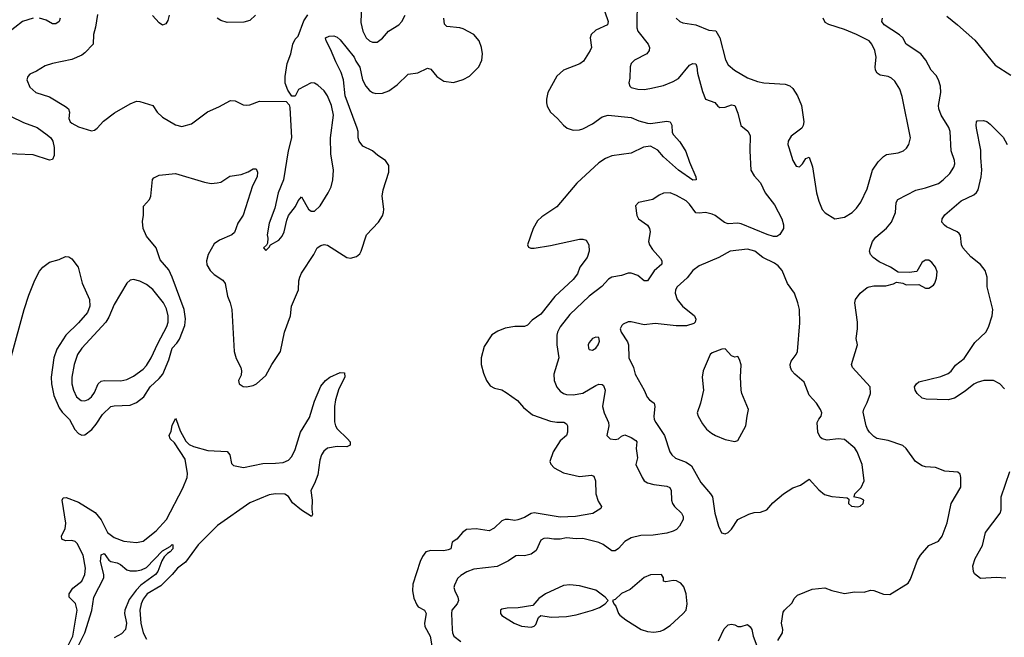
# Model space of a CAD drawing. Header units: inches. Extents: x 1682530 to 1839546, y 640742 to 791647.
# Tile 792 of 923: x 1761946 to 1768038, y 760882 to 764701. Entities that reach past the tile are written whole.
import ezdxf

# ---------------------------------------------------------------- set-up
doc = ezdxf.new("R2010")
doc.units = ezdxf.units.IN
doc.header["$MEASUREMENT"] = 0
doc.layers.add('B7766', color=7, linetype='Continuous')

msp = doc.modelspace()

# ---------------------------------------------------------------- linework, layer by layer
at = {"layer": 'B7766', "color": 5}
for points, elevation in [([(1764062.6, 764850), (1764056.7, 764683.3), (1764068.9, 764630), (1764090.3, 764590), (1764110.7, 764570), (1764130, 764562.3), (1764157.2, 764562.7), (1764190, 764586), (1764229, 764631), (1764291.3, 764670), (1764309.7, 764690), (1764331.1, 764730)], 740), ([(1765765.5, 764834.5), (1765763.8, 764650), (1765771.3, 764630), (1765834.7, 764550), (1765842, 764530), (1765841.7, 764510), (1765826, 764490), (1765750, 764451.3), (1765729.2, 764430.8), (1765723.2, 764410), (1765721.1, 764338.9), (1765715.6, 764310), (1765721.1, 764290), (1765730, 764282.3), (1765770, 764271.6), (1765810, 764270.3), (1765845.2, 764274.8), (1765930, 764294), (1765990, 764319.1), (1766021.9, 764338.1), (1766090, 764419.6), (1766110, 764430.3), (1766130, 764427.3), (1766136.5, 764410), (1766139.7, 764370), (1766170, 764257.3), (1766189.3, 764209.3), (1766246.7, 764190), (1766265.5, 764165.5), (1766278.6, 764158.6), (1766310, 764160.8), (1766350, 764175.2), (1766370.2, 764170), (1766390, 764122.8), (1766407.3, 764047.3), (1766452.1, 764012.1), (1766466, 763986), (1766463, 763890), (1766468.9, 763770), (1766490, 763735.8), (1766530, 763693), (1766559.1, 763630), (1766616.3, 763556.3), (1766662.3, 763470), (1766672.4, 763432.4), (1766671.1, 763410), (1766650, 763373.7), (1766630, 763361.4), (1766610, 763361.1), (1766570, 763372.1), (1766410, 763438.6), (1766390, 763443), (1766330, 763438.3), (1766307.1, 763447.1), (1766250, 763489.8), (1766230, 763499), (1766190, 763508.2), (1766150, 763504.2), (1766130, 763507), (1766090, 763561), (1766070, 763580.4), (1766010, 763614.8), (1765970, 763629.8), (1765930, 763628.4), (1765902.9, 763617.1), (1765864, 763590), (1765774.8, 763570), (1765756.3, 763550), (1765764.4, 763490), (1765775.5, 763470), (1765830, 763430.3), (1765843.1, 763410), (1765847.6, 763390), (1765836.9, 763330), (1765842.3, 763310), (1765860.9, 763280.9), (1765910, 763224.9), (1765919.5, 763210), (1765919.5, 763190), (1765871.8, 763148.2), (1765830, 763087.3), (1765810, 763086), (1765770, 763118.9), (1765730, 763134.3), (1765710, 763133.6), (1765670, 763119.6), (1765610, 763108.2), (1765590, 763096.9), (1765548, 763052), (1765470, 762992), (1765350, 762878), (1765290, 762801), (1765274.3, 762770), (1765269.5, 762750), (1765270.1, 762690.1), (1765280.9, 762610), (1765250.3, 762510), (1765252, 762470), (1765269.2, 762429.2), (1765290, 762404.4), (1765310.3, 762390.3), (1765330, 762383.1), (1765370, 762381.3), (1765430, 762391.2), (1765510, 762439.2), (1765530, 762446.7), (1765550, 762445.3), (1765558.2, 762438.2), (1765568, 762410), (1765553, 762310), (1765562.4, 762270), (1765589.2, 762210), (1765590.2, 762189.8), (1765578, 762130), (1765598.8, 762110), (1765630, 762105.2), (1765650, 762110.3), (1765670, 762125.7), (1765690, 762133.4), (1765730, 762116.9), (1765758.3, 762098.3), (1765764.4, 762090), (1765760.8, 762050), (1765767.8, 761992.2), (1765758.4, 761950), (1765797, 761870), (1765810.2, 761850.2), (1765830, 761838), (1765870, 761826.7), (1765950, 761816.9), (1765968, 761808), (1765977.3, 761790), (1765979.6, 761730), (1765984.9, 761710), (1765997.6, 761690), (1766040.4, 761650), (1766050.3, 761630), (1766050.3, 761610), (1766028.7, 761570), (1766010.2, 761549.8), (1765990, 761539.1), (1765950, 761526.8), (1765865.7, 761514.3), (1765789, 761511), (1765730, 761497.3), (1765690, 761474.6), (1765650, 761432.1), (1765630, 761417.6), (1765610, 761416.4), (1765555.5, 761455.5), (1765530, 761467.8), (1765430, 761494), (1765390, 761490.6), (1765330, 761496.8), (1765290, 761489), (1765250, 761488.7), (1765210, 761495.4), (1765190, 761494), (1765170, 761482), (1765140.9, 761419.1), (1765110, 761395.5), (1765070, 761385.8), (1765030, 761388.7), (1765015, 761385), (1764970, 761356), (1764900.2, 761319.8), (1764757, 761303), (1764712.8, 761287.2), (1764674.9, 761265.1), (1764655, 761245), (1764635.4, 761204.6), (1764633.1, 761190), (1764637.8, 761170), (1764657.8, 761130), (1764660.7, 761110), (1764652.4, 761090), (1764620.2, 761050), (1764616.9, 761030), (1764622.2, 760930), (1764623.9, 760910), (1764632.9, 760890), (1764675.7, 760855.7)], 740), ([(1762029.7, 764709.7), (1761963.8, 764690), (1761870, 764616)], 720), ([(1761896.8, 762623.2), (1761974.5, 762910), (1762002.5, 762997.5), (1762039.5, 763090), (1762070, 763145.3), (1762090, 763171.5), (1762130, 763201.3), (1762190, 763218.4), (1762230, 763236.4), (1762250, 763234.4), (1762270, 763221.6), (1762308.5, 763170), (1762332.7, 763072.7), (1762378.8, 762970), (1762380.2, 762930), (1762365.4, 762890), (1762310, 762826.2), (1762231.6, 762750), (1762176.1, 762663.9), (1762158.5, 762610), (1762142.1, 762490), (1762143.3, 762450), (1762157.8, 762377.8), (1762190, 762300.7), (1762210, 762273.7), (1762255.5, 762230), (1762287.9, 762167.9), (1762310, 762141.5), (1762330, 762132.6), (1762350, 762134.9), (1762392.5, 762167.5), (1762419.7, 762200.3), (1762459.4, 762260.6), (1762510, 762308.6), (1762530, 762313.2), (1762630, 762316.8), (1762670, 762334.8), (1762713.6, 762370), (1762754, 762430), (1762810, 762482), (1762832.3, 762510), (1762870, 762598.9), (1762889.3, 762670), (1762918.6, 762701.4), (1762934.2, 762725.8), (1762967.9, 762810), (1762972.2, 762852.2), (1762963.2, 762910), (1762889.9, 763110), (1762870, 763153.6), (1762816.1, 763216.1), (1762789.9, 763289.9), (1762730, 763362.7), (1762711.3, 763410), (1762706.6, 763453.4), (1762713.4, 763493.4), (1762712.5, 763547.5), (1762749.3, 763590), (1762757, 763610), (1762767.6, 763712.4), (1762777, 763723), (1762810, 763739.1), (1762910, 763750.4), (1763090, 763696), (1763130, 763688.9), (1763168.3, 763691.7), (1763190, 763695.8), (1763246.6, 763733.4), (1763316.4, 763743.6), (1763359.6, 763760.4), (1763390, 763778.8), (1763410, 763778.8), (1763418.4, 763758.4), (1763415.8, 763730), (1763385.8, 763674.2), (1763330, 763492), (1763296.7, 763443.3), (1763274.4, 763385.6), (1763259.5, 763370), (1763181.6, 763338.4), (1763150, 763315), (1763113.1, 763250), (1763102.5, 763210), (1763105, 763185), (1763125.8, 763150), (1763150, 763125.4), (1763202.7, 763090), (1763218, 763070), (1763232.6, 762992.6), (1763249.5, 762949.5), (1763258.7, 762910), (1763273.8, 762650), (1763285.9, 762605.9), (1763314.3, 762550), (1763319.5, 762530), (1763316.7, 762503.3), (1763300.7, 762470), (1763304.7, 762450), (1763330, 762434), (1763350.5, 762430.5), (1763390, 762438.7), (1763412, 762450), (1763470, 762501.6), (1763506.8, 762570), (1763559.8, 762650), (1763584.4, 762770), (1763620.9, 762870), (1763628.3, 762930), (1763670.7, 763030), (1763673.3, 763086.7), (1763679.7, 763110), (1763690, 763133.4), (1763767.1, 763250), (1763787, 763290), (1763810, 763305.5), (1763830, 763310.4), (1763850, 763308), (1763970, 763230.5), (1763993.8, 763226.2), (1764030, 763236.3), (1764050, 763254), (1764059.6, 763270), (1764091.8, 763370), (1764166.6, 763450), (1764191.5, 763488.5), (1764198, 763510), (1764199.5, 763530), (1764188, 763610), (1764194.7, 763650), (1764230, 763758), (1764230, 763799), (1764209.7, 763829.7), (1764161.8, 763861.8), (1764129.4, 763890), (1764070, 763919.7), (1764045.8, 763950), (1764039.8, 763970), (1764039.8, 764010), (1764034.8, 764030), (1763960.4, 764230), (1763949.3, 764330), (1763935.3, 764375.3), (1763901.3, 764441.3), (1763870, 764519.6), (1763842.4, 764570), (1763839.3, 764590), (1763861.4, 764598.6), (1763890, 764601.3), (1763910, 764593.8), (1763930, 764577.2), (1764015.5, 764470), (1764025.1, 764445.1), (1764050, 764406.7), (1764066.6, 764330), (1764087.2, 764290), (1764110, 764263.8), (1764130, 764250.2), (1764150, 764243.8), (1764190, 764247.1), (1764230, 764261.7), (1764280.9, 764299.1), (1764350, 764364.4), (1764410, 764372.7), (1764470, 764400.7), (1764490, 764396), (1764526.8, 764350), (1764570, 764322), (1764630, 764313.4), (1764690, 764330.4), (1764730, 764352.7), (1764786, 764410), (1764805.4, 764450), (1764809.7, 764490), (1764803.1, 764530), (1764789.7, 764570), (1764756.9, 764610), (1764690, 764644.4), (1764668.8, 764651.2), (1764590, 764659.6), (1764574.3, 764674.3), (1764569.7, 764710)], 720), ([(1762427, 764733), (1762415.8, 764655.8), (1762402.2, 764610), (1762400.8, 764550), (1762350, 764495.5), (1762330, 764481.4), (1762270, 764455.6), (1762149.1, 764430.9), (1762104.5, 764415.5), (1762050, 764382.4), (1762010, 764364.2), (1761995.8, 764350), (1761990.4, 764330), (1762010, 764284), (1762047.3, 764250), (1762130, 764223.9), (1762230, 764164.7), (1762247.6, 764150), (1762254, 764130), (1762251.5, 764090), (1762259.5, 764070), (1762270, 764060.9), (1762310, 764037.7), (1762390, 764014.9), (1762410, 764017.7), (1762426.3, 764030), (1762465.8, 764074.2), (1762533.8, 764126.2), (1762630, 764181.1), (1762670, 764196.4), (1762690, 764194.9), (1762770, 764170.5), (1762796.3, 764130), (1762830, 764099.3), (1762910, 764050.4), (1762950, 764040.3), (1763010, 764056.4), (1763107.8, 764132.2), (1763178.6, 764161.4), (1763250, 764202.4), (1763279.5, 764199.5), (1763330, 764175.5), (1763350, 764172.4), (1763370, 764175.3), (1763430, 764197.7), (1763596, 764196), (1763614.4, 764174.4), (1763617.5, 764157.5), (1763627.3, 763970), (1763607.5, 763890), (1763577.6, 763710), (1763544.9, 763630), (1763524.7, 763535.3), (1763490, 763442), (1763478.4, 763370), (1763482, 763350), (1763479.8, 763320.2), (1763474, 763306), (1763454, 763290), (1763470, 763274), (1763490, 763294), (1763498, 763310), (1763550, 763338.4), (1763570, 763362), (1763582, 763390), (1763598.5, 763461.5), (1763609.6, 763490), (1763653, 763547), (1763670, 763581), (1763690, 763606), (1763732.9, 763530), (1763750, 763517.8), (1763770, 763518.2), (1763805.5, 763550), (1763855.3, 763630), (1763872.5, 763667.5), (1763883.7, 763710), (1763887.3, 763770), (1763871.4, 763871.4), (1763869.9, 763970.1), (1763887.2, 764110), (1763875, 764170), (1763850, 764229.6), (1763830, 764260.5), (1763790, 764296.3), (1763770, 764309.6), (1763750, 764311.6), (1763670.5, 764269.5), (1763650, 764228.7), (1763630, 764228), (1763605.6, 764265.6), (1763589.6, 764309.6), (1763589.7, 764350), (1763602, 764430), (1763623, 764490), (1763636.3, 764550), (1763650, 764580.7), (1763670, 764599.1), (1763705.3, 764694.7), (1763730, 764730.3)], 740), ([(1762196, 764710), (1762190.3, 764690), (1762170, 764675.8), (1762150, 764675.4), (1762110, 764698), (1762069.3, 764710.7)], 720), ([(1762871.7, 764730), (1762863.6, 764696.4), (1762850, 764675.1), (1762830, 764666.6), (1762810, 764680.9), (1762767.3, 764727.3)], 740), ([(1763406, 764730), (1763370, 764696.2), (1763333.8, 764686.2), (1763230, 764683.5), (1763190, 764695.4), (1763167.3, 764710)], 740), ([(1765567.1, 764750), (1765587.6, 764690), (1765582.4, 764670), (1765510, 764636.9), (1765481.3, 764610), (1765475.3, 764590), (1765483.1, 764530), (1765476.4, 764510), (1765435.3, 764444.7), (1765412.5, 764427.5), (1765310, 764388.7), (1765270, 764352.6), (1765212.8, 764250), (1765204.9, 764210), (1765206.4, 764186.4), (1765210, 764166.8), (1765230, 764128.4), (1765272.7, 764090), (1765310, 764048.2), (1765334, 764030), (1765370, 764019), (1765410, 764019.7), (1765430, 764026.5), (1765490, 764057.5), (1765550, 764100.2), (1765588, 764110), (1765730, 764096), (1765776.2, 764076.2), (1765830, 764061.2), (1765850, 764059.8), (1765950, 764073.8), (1765970.2, 764070.2), (1765981.3, 764050), (1765984, 764004), (1765990.4, 763990), (1766030, 763945.5), (1766067.1, 763887.1), (1766090, 763821), (1766130.4, 763730), (1766130.7, 763710), (1766110, 763708.5), (1766022.7, 763770), (1765930, 763853.1), (1765894.3, 763894.3), (1765850, 763918.4), (1765806.2, 763913.8), (1765730, 763876.9), (1765610, 763859), (1765570, 763843.9), (1765530, 763816), (1765392.3, 763690), (1765270, 763543.1), (1765176.8, 763483.2), (1765150, 763456.9), (1765122.8, 763410), (1765088.2, 763310), (1765094, 763294), (1765108.5, 763288.5), (1765128.6, 763288.6), (1765230, 763305.5), (1765410, 763344.9), (1765430, 763344.4), (1765450, 763337.1), (1765468.5, 763310), (1765470.2, 763270), (1765457.2, 763230), (1765412.8, 763170), (1765397.7, 763130), (1765370, 763093.8), (1765256.9, 762990), (1765170, 762880.4), (1765117.6, 762842.4), (1765087.1, 762812.9), (1765070, 762803.5), (1765010, 762803.5), (1764950, 762792.8), (1764904.4, 762775.6), (1764867.5, 762752.5), (1764819.5, 762680.5), (1764801.2, 762610), (1764801.3, 762570), (1764815.9, 762515.9), (1764833.7, 762470), (1764857.5, 762437.5), (1764883.6, 762423.6), (1764930, 762411.7), (1764956.9, 762396.9), (1765025.8, 762345.8), (1765062.4, 762302.4), (1765118, 762258), (1765230, 762218.2), (1765270, 762211.9), (1765311.8, 762211.8), (1765330, 762203), (1765336.5, 762190), (1765336, 762150), (1765330.2, 762130), (1765290, 762096.3), (1765247.3, 762030), (1765226.3, 761970), (1765232.4, 761952.4), (1765252.4, 761930), (1765310, 761899.2), (1765410, 761876.1), (1765483.8, 761883.8), (1765497.8, 761877.7), (1765508.5, 761850), (1765510.3, 761770), (1765524.8, 761724.8), (1765546, 761690), (1765541, 761679), (1765492.3, 761647.7), (1765384.7, 761630), (1765290, 761625.5), (1765129.1, 761650.9), (1765110, 761647.9), (1765070, 761622.4), (1765028.4, 761608.5), (1765010, 761604.2), (1764970, 761611.5), (1764950, 761609.7), (1764930, 761603.1), (1764882.3, 761557.7), (1764850, 761539.7), (1764770, 761553.8), (1764710, 761548), (1764686, 761530), (1764651.3, 761488.7), (1764621.6, 761470), (1764613.7, 761430), (1764597.9, 761422.1), (1764570, 761417.6), (1764490, 761419.6), (1764459.5, 761410), (1764438.5, 761381.5), (1764423.6, 761350), (1764378.6, 761210), (1764375.6, 761170), (1764385.2, 761125.2), (1764402.7, 761082.7), (1764412.2, 761070), (1764450.8, 761050.7), (1764460.6, 761030), (1764451.5, 760970), (1764453.7, 760950), (1764485.7, 760890), (1764497.4, 760817.4)], 720), ([(1766007.3, 764710), (1766031, 764690), (1766050, 764682.4), (1766130, 764668.8), (1766210, 764637.4), (1766252.7, 764632.7), (1766277.8, 764590), (1766312.6, 764452.6), (1766330, 764423.1), (1766368.6, 764388.6), (1766450, 764341.5), (1766510, 764318.3), (1766550.2, 764310.2), (1766682.8, 764302.8), (1766710, 764292.4), (1766730, 764274.9), (1766758, 764230), (1766784, 764170), (1766798.5, 764070), (1766793.5, 764046.5), (1766784.4, 764030), (1766719.9, 763980.1), (1766700.7, 763950), (1766699.1, 763930), (1766703.8, 763910), (1766730, 763831), (1766750, 763796), (1766770, 763791), (1766789.5, 763810.5), (1766810, 763842.8), (1766830, 763850.8), (1766852, 763792), (1766876.5, 763630), (1766890, 763578.8), (1766910, 763527.3), (1766930, 763507.7), (1766990, 763470.7), (1767050, 763480.4), (1767097, 763510), (1767123.8, 763536.2), (1767150, 763573.4), (1767190, 763656.3), (1767222.3, 763770), (1767257.2, 763822.8), (1767290, 763855.6), (1767310, 763866.7), (1767382.2, 763877.8), (1767415.1, 763890), (1767433.6, 763906.4), (1767447.6, 763930), (1767456.9, 763970), (1767405.7, 764225.7), (1767392, 764272), (1767360.1, 764320.1), (1767339.8, 764339.8), (1767319, 764350), (1767270, 764358.2), (1767250.7, 764370.7), (1767241.4, 764390), (1767239.8, 764410), (1767245.4, 764470), (1767236, 764510), (1767218.5, 764550), (1767202.4, 764570), (1767124.2, 764610), (1767050, 764640.8), (1766951.9, 764671.9), (1766930, 764684.7), (1766917.4, 764710)], 760), ([(1766637, 760863), (1766666.6, 760910), (1766667.3, 760930), (1766659.7, 760970), (1766670, 761038), (1766677.2, 761050), (1766725.4, 761094.6), (1766738.3, 761121.7), (1766758.2, 761141.8), (1766850, 761179.5), (1766928.2, 761188.2), (1766970, 761172.4), (1767050, 761152.4), (1767110, 761163.1), (1767170, 761162), (1767210, 761174.4), (1767230, 761172.2), (1767290, 761148.7), (1767330, 761147.7), (1767442.7, 761217.3), (1767458.4, 761241.6), (1767500.1, 761359.9), (1767519.1, 761390), (1767570, 761448.9), (1767630, 761476.4), (1767653, 761507), (1767684.2, 761590), (1767709.7, 761710.3), (1767769.4, 761810), (1767769.3, 761870), (1767764, 761890), (1767750, 761904), (1767670, 761909.5), (1767612.6, 761932.6), (1767550, 761936.5), (1767530, 761942.2), (1767488.4, 761970), (1767429.8, 762049.8), (1767410, 762067.8), (1767319.3, 762099.3), (1767250, 762112.2), (1767230, 762124.7), (1767203.9, 762150), (1767190.6, 762170), (1767184.1, 762190), (1767165.6, 762274.4), (1767167.9, 762292.1), (1767190, 762334), (1767209.7, 762390), (1767208.2, 762430), (1767098, 762550), (1767091.5, 762570), (1767129.6, 762690), (1767120.5, 762730), (1767129.8, 762790), (1767129.8, 762830), (1767114, 762950), (1767118, 762970), (1767146.6, 763010), (1767190, 763045.5), (1767202, 763050), (1767230, 763055.8), (1767303.9, 763056.1), (1767352.3, 763067.7), (1767370, 763078), (1767410, 763071.3), (1767430, 763061), (1767510, 763064.7), (1767550, 763042), (1767570, 763042), (1767600.4, 763059.6), (1767608.9, 763071.1), (1767618, 763102), (1767622, 763142), (1767612.7, 763170), (1767590, 763199), (1767570, 763213.2), (1767550, 763214), (1767530, 763202), (1767496, 763144), (1767450, 763137.2), (1767380.2, 763140.2), (1767333.2, 763170), (1767263, 763203), (1767227, 763230), (1767209.4, 763250), (1767204.5, 763270), (1767207, 763287), (1767223.1, 763330), (1767243.1, 763356.9), (1767310, 763411.4), (1767339, 763450), (1767364.6, 763510), (1767369.8, 763570.2), (1767379.6, 763590), (1767490, 763647.3), (1767550, 763660.8), (1767630, 763688.7), (1767659.3, 763710), (1767700.3, 763750), (1767725.3, 763790), (1767732.2, 763810), (1767730.6, 763830), (1767708.5, 763890), (1767702.5, 764010), (1767693.8, 764033.8), (1767647.5, 764110), (1767632.3, 764150), (1767631.6, 764170), (1767646, 764250), (1767643.2, 764290), (1767631.4, 764330), (1767615.8, 764355.8), (1767585, 764390), (1767553.3, 764450), (1767522.2, 764490), (1767431, 764550), (1767409.9, 764589.9), (1767390, 764608.6), (1767293.6, 764670), (1767279.6, 764690), (1767283.6, 764710)], 740), ([(1767682, 764722), (1767749.2, 764669.2), (1767855.3, 764575.3), (1767980.4, 764420.4), (1768078.2, 764358.2)], 740), ([(1761890, 764105.3), (1761970, 764065), (1762054.5, 764034.5), (1762116.5, 763990), (1762138.8, 763970), (1762152.3, 763950), (1762160.5, 763910), (1762159.5, 763860.5), (1762150, 763837), (1762130, 763832.4), (1762030, 763865.6), (1761826.7, 763873.3)], 720), ([(1768039.4, 762419.4), (1768009.3, 762450), (1767970, 762469.6), (1767912, 762470), (1767870, 762456.9), (1767850, 762447.6), (1767796.7, 762403.3), (1767730, 762360.5), (1767690, 762351.2), (1767554, 762354), (1767530, 762360.9), (1767499.3, 762390), (1767486, 762410), (1767481.2, 762430), (1767494, 762450), (1767510, 762462.8), (1767645.4, 762494.6), (1767690, 762514.4), (1767710, 762528.2), (1767735.8, 762564.2), (1767790, 762607), (1767855, 762705), (1767922.7, 762770), (1767939.1, 762800.9), (1767963.1, 762870), (1767967.2, 762910), (1767930.9, 763050), (1767932.4, 763110), (1767919.5, 763150), (1767890, 763188), (1767830, 763234.8), (1767782, 763290), (1767774, 763310), (1767767.2, 763367.2), (1767759, 763379), (1767746.6, 763390), (1767680.6, 763420.6), (1767667, 763430), (1767652, 763450), (1767654, 763470), (1767670, 763494.9), (1767770, 763580.3), (1767850, 763617.6), (1767866.7, 763633.3), (1767876.4, 763650), (1767895, 763730), (1767899.7, 763770), (1767892.6, 763850), (1767893.4, 763893.4), (1767865.6, 764030), (1767862.9, 764050), (1767866.6, 764070), (1767870, 764076), (1767910, 764078.8), (1767930, 764070.8), (1767950, 764054.8), (1768030, 763974.8), (1768054.9, 763930)], 720), ([(1762230, 760798), (1762275.4, 760890), (1762302.7, 761050), (1762291.7, 761091.7), (1762251.8, 761130), (1762252.2, 761150), (1762275, 761185), (1762330, 761230.3), (1762349, 761270), (1762354.3, 761310), (1762338.2, 761390), (1762302.1, 761462.1), (1762290, 761474.8), (1762270, 761479.8), (1762230, 761479.4), (1762207.4, 761490), (1762205.3, 761510), (1762227, 761553), (1762232.8, 761587.2), (1762209.8, 761730), (1762216.2, 761743.8), (1762233.6, 761746.4), (1762310, 761717.2), (1762413.1, 761653.1), (1762449.5, 761609.5), (1762489.3, 761530), (1762530, 761499.3), (1762590, 761477.2), (1762670, 761469), (1762710, 761476.5), (1762790, 761540.7), (1762854.2, 761610), (1762955.8, 761804.2), (1762981.8, 761870), (1762984.1, 761895.9), (1762970, 761983.6), (1762904.4, 762084.4), (1762877.6, 762110), (1762871.6, 762130), (1762883.1, 762156.9), (1762890, 762191), (1762910, 762235.5), (1762915.5, 762230), (1762939.5, 762159.5), (1762975.3, 762095.3), (1762994.4, 762074.4), (1763021.4, 762061.4), (1763110, 762036.5), (1763230.6, 762030.6), (1763246.7, 762010), (1763256.5, 761956.5), (1763270, 761944.2), (1763331.4, 761931.4), (1763450, 761956.4), (1763530, 761958.1), (1763575.9, 761964.1), (1763610, 761978.4), (1763630, 762000.5), (1763650, 762044.4), (1763684.5, 762150), (1763738.7, 762241.3), (1763770, 762342.6), (1763810, 762434.7), (1763839.3, 762470), (1763865.1, 762490), (1763930, 762520.3), (1763956.7, 762516.7), (1763957.6, 762490), (1763921.2, 762418.8), (1763899.6, 762350), (1763894.9, 762310), (1763894.8, 762214.8), (1763900.3, 762190), (1763911.2, 762171.2), (1763975.3, 762110), (1763990, 762090.4), (1763990.3, 762069.7), (1763970, 762059.7), (1763910, 762061.1), (1763850, 762050.7), (1763827.2, 762032.8), (1763813.4, 762010), (1763802.3, 761977.7), (1763790, 761886), (1763770, 761832.7), (1763747.6, 761790), (1763756.5, 761730), (1763754.3, 761674.3), (1763758.3, 761641.7), (1763752, 761630), (1763688.9, 761668.9), (1763634.5, 761714.5), (1763610, 761752), (1763586.5, 761766.5), (1763530, 761769.3), (1763490, 761764), (1763370, 761714.4), (1763170, 761573.8), (1763050, 761453.8), (1762972.2, 761347.8), (1762923.2, 761310), (1762889.4, 761270), (1762819.4, 761200.6), (1762736, 761150), (1762710, 761117.2), (1762697, 761090), (1762690.1, 761050), (1762695.5, 760970), (1762709.4, 760909.4), (1762730.4, 760870)], 680), ([(1768047.6, 761247.6), (1767990, 761251.2), (1767890, 761246.6), (1767854.2, 761274.2), (1767846.6, 761290), (1767844.1, 761324.1), (1767857.6, 761370), (1767902.6, 761450), (1767920.5, 761530), (1768012.1, 761650), (1768019.1, 761670), (1768018.9, 761750), (1768072.2, 761907.8)], 720), ([(1762299.6, 760810), (1762348.6, 760910), (1762391.9, 761048.1), (1762404.9, 761130), (1762466.2, 761250), (1762466.5, 761270), (1762446.2, 761350), (1762450, 761392.4), (1762470, 761400.4), (1762498.6, 761358.6), (1762510.6, 761350.6), (1762550, 761342), (1762570, 761332.9), (1762610, 761298.6), (1762630, 761293.4), (1762670, 761293.7), (1762699.7, 761300.3), (1762730, 761314.4), (1762830, 761416.1), (1762876.6, 761443.4), (1762890, 761456), (1762894.4, 761454.4), (1762894, 761430), (1762877.6, 761410), (1762860.3, 761399.7), (1762840.8, 761379.2), (1762824.9, 761355.1), (1762800.1, 761290), (1762787.3, 761270), (1762695.9, 761204.1), (1762666.4, 761173.6), (1762623.8, 761116.2), (1762597.2, 761050), (1762595.2, 761030), (1762606.7, 760970), (1762602, 760930), (1762576.5, 760903.5), (1762530, 760879.4)], 660), ([(1766270, 760860.7), (1766304.7, 760935.3), (1766330, 760959.1), (1766350, 760963), (1766370, 760959.3), (1766389.1, 760949.1), (1766410, 760948.8), (1766450, 760960.7), (1766466.2, 760946.2), (1766474.9, 760930), (1766483.8, 760890), (1766513.5, 760813.5)], 740)]:
    msp.add_lwpolyline(points, dxfattribs=dict(at, elevation=elevation))
for points, elevation in [([(1766450, 763283.1), (1766341, 763270), (1766270.8, 763230), (1766150, 763179.8), (1766110.3, 763150), (1766074.8, 763105.2), (1766013.7, 763050), (1766003.1, 763030), (1766000.9, 763010), (1766014, 762970), (1766046, 762930), (1766121.1, 762870), (1766128.8, 762850), (1766124.4, 762830), (1766116.4, 762823.6), (1766070.9, 762809.1), (1766008.2, 762808.2), (1765876.9, 762823.1), (1765810, 762813.6), (1765730, 762833), (1765710, 762833.3), (1765680.7, 762819.3), (1765670.7, 762810), (1765662, 762790), (1765667.3, 762770), (1765705.7, 762710), (1765712, 762690), (1765714.3, 762610), (1765744.4, 762550), (1765754, 762510), (1765810.3, 762410), (1765827.8, 762367.8), (1765843, 762350), (1765871.6, 762330), (1765875.9, 762310), (1765870.2, 762250), (1765872.3, 762230), (1765881.3, 762210), (1765935.6, 762130), (1765968.6, 762028.6), (1765980.3, 762010), (1766003.7, 761990), (1766070, 761965.4), (1766102.7, 761942.7), (1766159.4, 761839.4), (1766221.1, 761770), (1766232.6, 761750), (1766246.3, 761650), (1766270.4, 761570.3), (1766288.4, 761528.4), (1766310, 761522), (1766330, 761530.8), (1766349.6, 761550.4), (1766390, 761610.8), (1766456.6, 761643.4), (1766490, 761653.4), (1766530, 761656.3), (1766569.6, 761670.4), (1766606.7, 761713.3), (1766672.3, 761770), (1766730, 761806.4), (1766776.4, 761823.6), (1766830, 761860.7), (1766890, 761794), (1766925.1, 761765.1), (1766970, 761752), (1767064.7, 761744.7), (1767076, 761736), (1767074.8, 761710), (1767093.2, 761693.2), (1767130, 761688), (1767147, 761693), (1767165.2, 761710), (1767169, 761730), (1767150, 761739.5), (1767106, 761750), (1767109.1, 761750.9), (1767112.7, 761770), (1767152.3, 761807.7), (1767171.1, 761850), (1767158.9, 761950), (1767128.4, 762030), (1767112.4, 762052.4), (1767050, 762104.7), (1767010, 762109.8), (1766941.6, 762101.6), (1766910, 762109.7), (1766899.2, 762119.2), (1766884.7, 762150), (1766880.5, 762210), (1766889.6, 762230.4), (1766905.2, 762250), (1766909.2, 762270), (1766900.9, 762290), (1766876, 762330), (1766830, 762379), (1766799.1, 762459.1), (1766740.9, 762510), (1766723.7, 762530), (1766714.5, 762550), (1766712, 762570), (1766719.5, 762590), (1766749.6, 762630), (1766757.4, 762650), (1766773.2, 762826.8), (1766770, 762908.7), (1766761.1, 762950), (1766739.6, 763010), (1766696.3, 763070), (1766663.9, 763150), (1766639.6, 763179.6), (1766615.8, 763195.8), (1766544.5, 763230), (1766495.1, 763270)], 760), ([(1762650, 763095.1), (1762630, 763089.6), (1762610, 763072.3), (1762530, 762940.5), (1762497.8, 762862.2), (1762478.5, 762830), (1762331.4, 762670), (1762304.1, 762630), (1762283.8, 762570), (1762268.6, 762490), (1762268.5, 762450), (1762278.9, 762410), (1762296.9, 762370), (1762326.7, 762346.7), (1762350, 762344.2), (1762370, 762352.6), (1762390.9, 762370), (1762410, 762396.4), (1762432.9, 762450), (1762450, 762466.2), (1762470, 762470.9), (1762571.4, 762468.6), (1762610, 762475.5), (1762650, 762497.8), (1762710, 762541.1), (1762730, 762562.2), (1762760.5, 762610), (1762800.3, 762699.7), (1762856.6, 762803.4), (1762864.5, 762830), (1762864.6, 762870), (1762853.9, 762913.9), (1762836.8, 762950), (1762770, 763032.4), (1762730, 763063.5), (1762690, 763085.1)], 740), ([(1765510, 762738), (1765490, 762729.3), (1765470, 762705.2), (1765463.7, 762690), (1765464.4, 762670), (1765470, 762662), (1765490, 762658), (1765510, 762670.7), (1765524.5, 762690), (1765532.5, 762712.5), (1765530, 762735.3)], 760), ([(1766310, 762665.2), (1766290, 762663.7), (1766230, 762640.7), (1766218, 762630), (1766174.9, 762530), (1766168.2, 762490), (1766176.4, 762410), (1766159.3, 762330), (1766138, 762270), (1766143.8, 762250), (1766170, 762202), (1766195.5, 762170), (1766225.4, 762145.4), (1766250.7, 762130), (1766310, 762105.3), (1766370, 762093.4), (1766390, 762099.1), (1766439.5, 762190), (1766446, 762250), (1766456.2, 762290), (1766413.3, 762390), (1766409.6, 762410), (1766405.1, 762490), (1766410, 762566), (1766400.2, 762600.2), (1766390, 762618), (1766370, 762615.3), (1766350, 762622)], 780), ([(1765918, 761270), (1765850, 761269.4), (1765810, 761252.3), (1765723.1, 761176.9), (1765670, 761152), (1765630, 761115.3), (1765614, 761110), (1765622, 761090), (1765635.3, 761075.3), (1765651, 761030), (1765659.8, 761019.8), (1765696, 760990), (1765790.6, 760930.6), (1765830, 760918), (1765870, 760914.4), (1765910, 760919.5), (1765930, 760928.8), (1765970, 760955.8), (1766050, 761026.7), (1766070, 761050.8), (1766076.8, 761090), (1766068.7, 761150), (1766054.2, 761194.2), (1766036.2, 761216.2), (1766024, 761224), (1766010, 761231.3), (1765990, 761233.6), (1765944.8, 761224.8), (1765928.7, 761230), (1765929, 761250)], 760), ([(1765350, 761207.6), (1765310, 761201.6), (1765198.8, 761150), (1765158.3, 761121.7), (1765122, 761078), (1765030, 761064), (1764963.1, 761063.1), (1764930, 761056), (1764921, 761050), (1764921, 761030), (1764930, 761018), (1765004.7, 760970), (1765050, 760950.8), (1765110, 760944.9), (1765130, 760950.8), (1765139.6, 760960.4), (1765155.9, 761004.1), (1765170, 761016.3), (1765233.6, 761006.4), (1765330, 761010.5), (1765390, 761021.6), (1765491, 761049), (1765533.1, 761066.9), (1765568.7, 761090), (1765588, 761110), (1765569, 761130), (1765510, 761174), (1765410, 761200.7)], 760)]:
    msp.add_lwpolyline(points, close=True, dxfattribs=dict(at, elevation=elevation))

doc.saveas('drawing.dxf')
